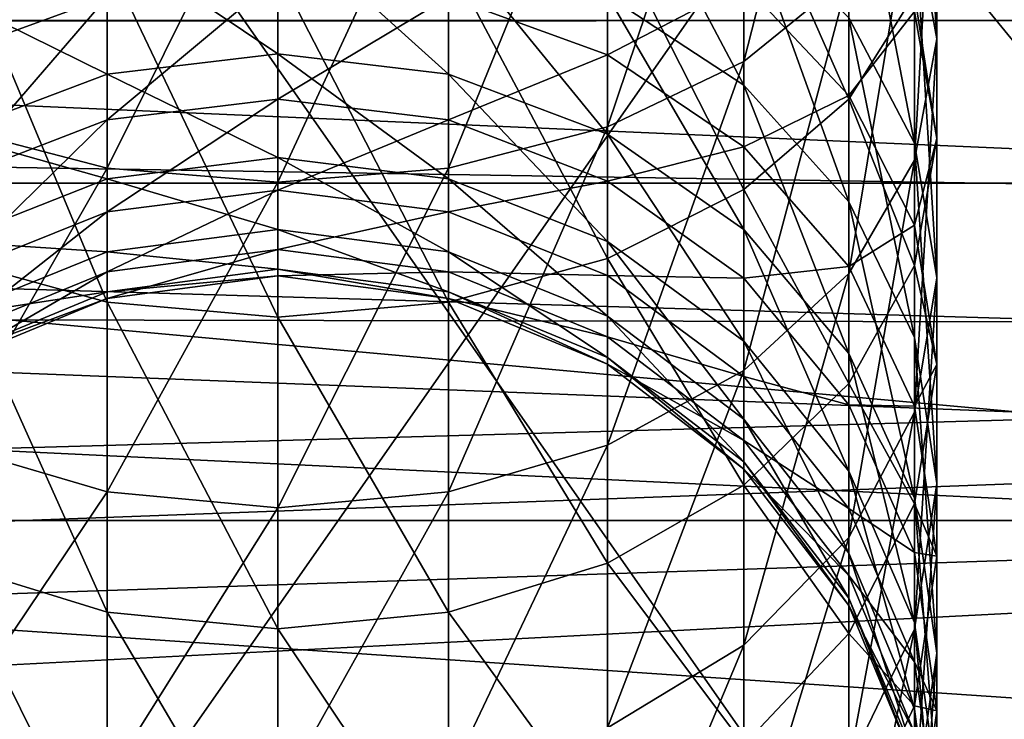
# Model space of a CAD drawing. Extents: x 0 to 200, y 18 to 95.
# Tile 343 of 491: x 154.85 to 156.94, y 41.09 to 42.57. Entities that reach past the tile are written whole.
import ezdxf

# ---------------------------------------------------------------- set-up
doc = ezdxf.new("R2010")
doc.units = 0

msp = doc.modelspace()

# ---------------------------------------------------------------- linework, layer by layer
for points in [[(98.615891, 44.638824, 36.34074), (174.799988, 47.227016, 36), (174.799988, 42.227016, 37.339745)], [(118.275154, 47.227016, 56), (117.93441, 44.638824, 55.65926), (174.799988, 42.227016, 54.660255)], [(174.799988, 47.227016, 56), (118.275154, 47.227016, 56), (174.799988, 42.227016, 54.660255)], [(164.314835, 42.807343, 57.156452), (135.799988, 45.636745, 57.894161), (135.799988, 42.567917, 57.058609)], [(145.197693, 44.810204, 34.245892), (164.181107, 42.574745, 34.958302), (135.799988, 42.567917, 34.941391)], [(98.615891, 44.638824, 36.34074), (174.799988, 42.227016, 37.339745), (99.614899, 42.227016, 37.339745)], [(174.799988, 42.227016, 54.660255), (117.93441, 44.638824, 55.65926), (116.93541, 42.227016, 54.660255)], [(165.799988, 44.457867, 36.651508), (136.799988, 43.17672, 37.131088), (165.799988, 41.916782, 37.82296)], [(136.799988, 43.17672, 54.868912), (165.799988, 44.457867, 55.348492), (165.799988, 41.916782, 54.17704)], [(159.5, 41.511246, 42.700001), (133, 43.927017, 40.284233), (133, 41.511246, 42.700001)], [(159.5, 43.927017, 40.284233), (133, 43.927017, 40.284233), (159.5, 41.511246, 42.700001)], [(159.5, 43.927017, 51.715767), (159.5, 41.511246, 49.299999), (133, 41.511246, 49.299999)], [(133, 43.927017, 51.715767), (159.5, 43.927017, 51.715767), (133, 41.511246, 49.299999)], [(156.612427, 42.6665, 51.70015), (156.612427, 43.359081, 52.191048), (156.389938, 42.485359, 51.926552)], [(156.612427, 43.359081, 52.191048), (156.389938, 43.205452, 52.436951), (156.389938, 42.485359, 51.926552)], [(154.799988, 43.327015, 39.245003), (156.799988, 40.472019, 42.099998), (154.799988, 40.472019, 42.099998)], [(154.799988, 43.327015, 39.245003), (156.799988, 43.327015, 39.245003), (156.799988, 40.472019, 42.099998)], [(156.799988, 43.327015, 52.754997), (154.799988, 43.327015, 52.754997), (154.799988, 40.472019, 49.900002)], [(156.799988, 40.472019, 49.900002), (156.799988, 43.327015, 52.754997), (154.799988, 40.472019, 49.900002)], [(156.752289, 42.79108, 50.385296), (156.752289, 43.330177, 50.870621), (156.799988, 42.533398, 50.640038)], [(156.752289, 43.330177, 50.870621), (156.799988, 43.103809, 51.153557), (156.799988, 42.533398, 50.640038)], [(156.799988, 43.327015, 52.754997), (156.799988, 40.472019, 49.900002), (156.799988, 39.432785, 50.5)], [(156.799988, 42.727016, 53.794228), (156.799988, 43.327015, 52.754997), (156.799988, 39.432785, 50.5)], [(156.799988, 43.327015, 39.245003), (156.799988, 42.727016, 38.205772), (156.799988, 40.472019, 42.099998)], [(156.389938, 42.485359, 51.926552), (156.389938, 43.205452, 52.436951), (156.099991, 42.346367, 52.100281)], [(156.389938, 43.205452, 52.436951), (156.099991, 43.087566, 52.625641), (156.099991, 42.346367, 52.100281)], [(136.799988, 43.17672, 37.131088), (136.799988, 41.970379, 37.906357), (165.799988, 41.916782, 37.82296)], [(136.799988, 41.970379, 54.093643), (136.799988, 43.17672, 54.868912), (165.799988, 41.916782, 54.17704)], [(156.799988, 42.533398, 50.640038), (156.799988, 43.103809, 51.153557), (156.752289, 42.275711, 50.894779)], [(156.799988, 43.103809, 51.153557), (156.752289, 42.877438, 51.436493), (156.752289, 42.275711, 50.894779)], [(155.037643, 43.013458, 52.744255), (154.699997, 43.087566, 52.625641), (154.699997, 42.346367, 52.100281)], [(156.099991, 42.346367, 52.100281), (156.099991, 43.087566, 52.625641), (155.762344, 42.258991, 52.209488)], [(156.099991, 43.087566, 52.625641), (155.762344, 43.013458, 52.744255), (155.762344, 42.258991, 52.209488)], [(156.389938, 42.909363, 39.75779), (156.612427, 43.074303, 39.99625), (156.612427, 42.405392, 40.518948)], [(156.612427, 43.074303, 39.99625), (156.752289, 42.62841, 40.772469), (156.612427, 42.405392, 40.518948)], [(155.037643, 43.013458, 52.744255), (154.699997, 42.346367, 52.100281), (155.037643, 42.258991, 52.209488)], [(155.399994, 42.988182, 52.78471), (155.037643, 43.013458, 52.744255), (155.037643, 42.258991, 52.209488)], [(155.762344, 42.258991, 52.209488), (155.762344, 43.013458, 52.744255), (155.399994, 42.229187, 52.246738)], [(155.762344, 43.013458, 52.744255), (155.399994, 42.988182, 52.78471), (155.399994, 42.229187, 52.246738)], [(156.612427, 42.578033, 49.632759), (156.612427, 43.031204, 50.147911), (156.752289, 42.311974, 49.84066)], [(156.612427, 43.031204, 50.147911), (156.752289, 42.79108, 50.385296), (156.752289, 42.311974, 49.84066)], [(155.399994, 42.988182, 52.78471), (155.037643, 42.258991, 52.209488), (155.399994, 42.229187, 52.246738)], [(156.099991, 42.625408, 48.801975), (156.099991, 42.981812, 49.317242), (156.389938, 42.435379, 48.917686)], [(156.099991, 42.981812, 49.317242), (156.389938, 42.806499, 49.454231), (156.389938, 42.435379, 48.917686)], [(155.037643, 42.945698, 42.965412), (154.699997, 42.831593, 42.884537), (154.699997, 42.49963, 43.415878)], [(155.037643, 42.622353, 43.482964), (155.037643, 42.945698, 42.965412), (154.699997, 42.49963, 43.415878)], [(156.099991, 42.782799, 39.57481), (156.389938, 42.909363, 39.75779), (156.389938, 42.213882, 40.301243)], [(156.389938, 42.909363, 39.75779), (156.612427, 42.405392, 40.518948), (156.389938, 42.213882, 40.301243)], [(156.752289, 42.275711, 50.894779), (156.752289, 42.877438, 51.436493), (156.612427, 42.035587, 51.13216)], [(156.752289, 42.877438, 51.436493), (156.612427, 42.6665, 51.70015), (156.612427, 42.035587, 51.13216)], [(156.799988, 42.867741, 41.044529), (156.752289, 42.591213, 41.826553), (156.799988, 42.321918, 41.584114)], [(156.752289, 42.62841, 40.772469), (156.799988, 42.867741, 41.044529), (156.799988, 42.321918, 41.584114)], [(156.099991, 42.831593, 42.884537), (155.762344, 42.622353, 43.482964), (156.099991, 42.49963, 43.415878)], [(156.389938, 42.650078, 42.755878), (156.099991, 42.831593, 42.884537), (156.099991, 42.49963, 43.415878)], [(156.612427, 42.842155, 42.052467), (156.389938, 42.650078, 42.755878), (156.612427, 42.413525, 42.588211)], [(156.752289, 42.591213, 41.826553), (156.612427, 42.842155, 42.052467), (156.612427, 42.413525, 42.588211)], [(164.18631, 42.573391, 57.046844), (164.314835, 42.807343, 57.156452), (135.799988, 42.567917, 57.058609)], [(156.389938, 42.435379, 48.917686), (156.389938, 42.806499, 49.454231), (156.612427, 42.187729, 49.068481)], [(156.389938, 42.806499, 49.454231), (156.612427, 42.578033, 49.632759), (156.612427, 42.187729, 49.068481)], [(154.699997, 42.782799, 39.57481), (155.037643, 42.703236, 39.459782), (155.037643, 41.974552, 40.029182)], [(154.699997, 42.066929, 40.134197), (154.699997, 42.782799, 39.57481), (155.037643, 41.974552, 40.029182)], [(155.037643, 42.744865, 48.729237), (155.399994, 42.78561, 48.704426), (155.399994, 42.501678, 48.170525)], [(155.399994, 42.501678, 48.170525), (155.399994, 42.78561, 48.704426), (155.762344, 42.458328, 48.190437)], [(155.399994, 42.78561, 48.704426), (155.762344, 42.744865, 48.729237), (155.762344, 42.458328, 48.190437)], [(155.762344, 42.703236, 39.459782), (156.099991, 42.782799, 39.57481), (156.099991, 42.066929, 40.134197)], [(156.099991, 42.782799, 39.57481), (156.389938, 42.213882, 40.301243), (156.099991, 42.066929, 40.134197)], [(156.752289, 42.311974, 49.84066), (156.752289, 42.79108, 50.385296), (156.799988, 42.026455, 50.063766)], [(156.752289, 42.79108, 50.385296), (156.799988, 42.533398, 50.640038), (156.799988, 42.026455, 50.063766)], [(154.699997, 42.625408, 48.801975), (155.037643, 42.744865, 48.729237), (155.037643, 42.458328, 48.190437)], [(155.037643, 42.744865, 48.729237), (155.399994, 42.501678, 48.170525), (155.037643, 42.458328, 48.190437)], [(155.762344, 42.458328, 48.190437), (155.762344, 42.744865, 48.729237), (156.099991, 42.331234, 48.248814)], [(155.762344, 42.744865, 48.729237), (156.099991, 42.625408, 48.801975), (156.099991, 42.331234, 48.248814)], [(156.799988, 40.472019, 42.099998), (156.799988, 42.727016, 38.205772), (156.799988, 39.432785, 41.5)], [(156.799988, 42.727016, 38.205772), (159.5, 39.432785, 41.5), (156.799988, 39.432785, 41.5)], [(156.799988, 42.727016, 38.205772), (159.5, 42.727016, 38.205772), (159.5, 39.432785, 41.5)], [(159.5, 42.727016, 53.794228), (156.799988, 42.727016, 53.794228), (156.799988, 39.432785, 50.5)], [(159.5, 39.432785, 50.5), (159.5, 42.727016, 53.794228), (156.799988, 39.432785, 50.5)], [(155.037643, 42.703236, 39.459782), (155.399994, 42.676102, 39.420551), (155.399994, 41.943043, 39.993366)], [(155.037643, 41.974552, 40.029182), (155.037643, 42.703236, 39.459782), (155.399994, 41.943043, 39.993366)], [(155.399994, 42.676102, 39.420551), (155.762344, 42.703236, 39.459782), (155.762344, 41.974552, 40.029182)], [(155.762344, 42.703236, 39.459782), (156.099991, 42.066929, 40.134197), (155.762344, 41.974552, 40.029182)], [(155.399994, 42.664211, 43.505844), (155.037643, 42.622353, 43.482964), (155.037643, 42.361279, 44.03455)], [(155.399994, 42.40551, 44.052418), (155.399994, 42.664211, 43.505844), (155.037643, 42.361279, 44.03455)], [(155.399994, 42.676102, 39.420551), (155.762344, 41.974552, 40.029182), (155.399994, 41.943043, 39.993366)], [(155.762344, 42.622353, 43.482964), (155.399994, 42.664211, 43.505844), (155.399994, 42.40551, 44.052418)], [(156.612427, 42.035587, 51.13216), (156.612427, 42.6665, 51.70015), (156.389938, 41.829388, 51.336006)], [(156.612427, 42.6665, 51.70015), (156.389938, 42.485359, 51.926552), (156.389938, 41.829388, 51.336006)], [(156.389938, 42.650078, 42.755878), (156.099991, 42.49963, 43.415878), (156.389938, 42.304409, 43.309166)], [(156.612427, 42.413525, 42.588211), (156.389938, 42.650078, 42.755878), (156.389938, 42.304409, 43.309166)], [(154.699997, 42.625408, 48.801975), (155.037643, 42.458328, 48.190437), (154.699997, 42.331234, 48.248814)], [(155.037643, 42.622353, 43.482964), (154.699997, 42.49963, 43.415878), (154.699997, 42.231598, 43.982166)], [(155.037643, 42.361279, 44.03455), (155.037643, 42.622353, 43.482964), (154.699997, 42.231598, 43.982166)], [(155.762344, 42.622353, 43.482964), (155.399994, 42.40551, 44.052418), (155.762344, 42.361279, 44.03455)], [(156.099991, 42.49963, 43.415878), (155.762344, 42.622353, 43.482964), (155.762344, 42.361279, 44.03455)], [(156.099991, 42.331234, 48.248814), (156.099991, 42.625408, 48.801975), (156.389938, 42.129055, 48.341682)], [(156.099991, 42.625408, 48.801975), (156.389938, 42.435379, 48.917686), (156.389938, 42.129055, 48.341682)], [(156.612427, 42.405392, 40.518948), (156.752289, 42.62841, 40.772469), (156.752289, 42.052624, 41.341679)], [(156.752289, 42.62841, 40.772469), (156.799988, 42.321918, 41.584114), (156.752289, 42.052624, 41.341679)], [(135.799988, 42.567917, 34.941391), (164.181107, 42.574745, 34.958302), (163.950699, 42.113358, 35.144104)], [(156.752289, 42.591213, 41.826553), (156.612427, 42.413525, 42.588211), (156.752289, 42.13805, 42.392956)], [(156.612427, 42.187729, 49.068481), (156.612427, 42.578033, 49.632759), (156.752289, 41.899334, 49.244091)], [(156.612427, 42.578033, 49.632759), (156.752289, 42.311974, 49.84066), (156.752289, 41.899334, 49.244091)], [(156.799988, 42.321918, 41.584114), (156.752289, 42.591213, 41.826553), (156.752289, 42.13805, 42.392956)], [(164.18631, 42.573391, 57.046844), (135.799988, 42.567917, 57.058609), (163.587418, 41.483192, 56.536057)], [(135.799988, 42.567917, 34.941391), (162.639801, 40.041397, 36.421421), (135.799988, 39.826389, 36.553799)], [(162.831177, 40.304062, 55.80167), (135.799988, 42.567917, 57.058609), (135.799988, 39.826389, 55.446201)], [(135.799988, 42.567917, 34.941391), (163.106918, 40.718281, 35.918514), (162.639801, 40.041397, 36.421421)], [(163.43602, 41.247116, 56.389023), (135.799988, 42.567917, 57.058609), (162.831177, 40.304062, 55.80167)], [(135.799988, 42.567917, 34.941391), (163.724365, 41.739147, 35.351826), (163.106918, 40.718281, 35.918514)], [(163.587418, 41.483192, 56.536057), (135.799988, 42.567917, 57.058609), (163.43602, 41.247116, 56.389023)], [(135.799988, 42.567917, 34.941391), (163.950699, 42.113358, 35.144104), (163.724365, 41.739147, 35.351826)], [(156.799988, 42.026455, 50.063766), (156.799988, 42.533398, 50.640038), (156.752289, 41.74094, 50.286873)], [(156.799988, 42.533398, 50.640038), (156.752289, 42.275711, 50.894779), (156.752289, 41.74094, 50.286873)], [(155.037643, 42.458328, 48.190437), (155.399994, 42.501678, 48.170525), (155.399994, 42.281643, 47.607269)], [(155.399994, 42.281643, 47.607269), (155.399994, 42.501678, 48.170525), (155.762344, 42.236279, 47.622013)], [(155.399994, 42.501678, 48.170525), (155.762344, 42.458328, 48.190437), (155.762344, 42.236279, 47.622013)], [(156.099991, 42.49963, 43.415878), (155.762344, 42.361279, 44.03455), (156.099991, 42.231598, 43.982166)], [(156.389938, 42.304409, 43.309166), (156.099991, 42.49963, 43.415878), (156.099991, 42.231598, 43.982166)], [(156.389938, 41.829388, 51.336006), (156.389938, 42.485359, 51.926552), (156.099991, 41.671169, 51.492424)], [(156.389938, 42.485359, 51.926552), (156.099991, 42.346367, 52.100281), (156.099991, 41.671169, 51.492424)], [(154.699997, 42.331234, 48.248814), (155.037643, 42.458328, 48.190437), (155.037643, 42.236279, 47.622013)], [(155.037643, 42.458328, 48.190437), (155.399994, 42.281643, 47.607269), (155.037643, 42.236279, 47.622013)], [(155.762344, 42.236279, 47.622013), (155.762344, 42.458328, 48.190437), (156.099991, 42.103264, 47.665245)], [(155.762344, 42.458328, 48.190437), (156.099991, 42.331234, 48.248814), (156.099991, 42.103264, 47.665245)], [(156.389938, 42.129055, 48.341682), (156.389938, 42.435379, 48.917686), (156.612427, 41.865574, 48.462711)], [(156.389938, 42.435379, 48.917686), (156.612427, 42.187729, 49.068481), (156.612427, 41.865574, 48.462711)], [(156.612427, 42.413525, 42.588211), (156.389938, 42.304409, 43.309166), (156.612427, 42.049988, 43.17009)], [(156.752289, 42.13805, 42.392956), (156.612427, 42.413525, 42.588211), (156.612427, 42.049988, 43.17009)], [(155.399994, 42.40551, 44.052418), (155.037643, 42.361279, 44.03455), (155.037643, 42.166004, 44.612717)], [(155.399994, 42.212009, 44.625328), (155.399994, 42.40551, 44.052418), (155.037643, 42.166004, 44.612717)], [(155.762344, 42.361279, 44.03455), (155.399994, 42.40551, 44.052418), (155.399994, 42.212009, 44.625328)], [(156.389938, 42.213882, 40.301243), (156.612427, 42.405392, 40.518948), (156.612427, 41.801682, 41.115765)], [(156.612427, 42.405392, 40.518948), (156.752289, 42.052624, 41.341679), (156.612427, 41.801682, 41.115765)], [(155.037643, 42.361279, 44.03455), (154.699997, 42.231598, 43.982166), (154.699997, 42.03112, 44.575745)], [(155.037643, 42.166004, 44.612717), (155.037643, 42.361279, 44.03455), (154.699997, 42.03112, 44.575745)], [(155.037643, 42.258991, 52.209488), (154.699997, 42.346367, 52.100281), (154.699997, 41.671169, 51.492424)], [(155.762344, 42.361279, 44.03455), (155.399994, 42.212009, 44.625328), (155.762344, 42.166004, 44.612717)], [(156.099991, 42.231598, 43.982166), (155.762344, 42.361279, 44.03455), (155.762344, 42.166004, 44.612717)], [(156.099991, 41.671169, 51.492424), (156.099991, 42.346367, 52.100281), (155.762344, 41.571705, 51.590748)], [(156.099991, 42.346367, 52.100281), (155.762344, 42.258991, 52.209488), (155.762344, 41.571705, 51.590748)], [(154.699997, 42.331234, 48.248814), (155.037643, 42.236279, 47.622013), (154.699997, 42.103264, 47.665245)], [(156.099991, 42.103264, 47.665245), (156.099991, 42.331234, 48.248814), (156.389938, 41.891674, 47.734013)], [(156.099991, 42.331234, 48.248814), (156.389938, 42.129055, 48.341682), (156.389938, 41.891674, 47.734013)], [(156.389938, 42.304409, 43.309166), (156.099991, 42.231598, 43.982166), (156.389938, 42.025307, 43.898838)], [(156.612427, 42.049988, 43.17009), (156.389938, 42.304409, 43.309166), (156.389938, 42.025307, 43.898838)], [(156.799988, 42.321918, 41.584114), (156.752289, 42.13805, 42.392956), (156.799988, 41.842434, 42.183422)], [(156.752289, 42.052624, 41.341679), (156.799988, 42.321918, 41.584114), (156.799988, 41.842434, 42.183422)], [(156.752289, 41.899334, 49.244091), (156.752289, 42.311974, 49.84066), (156.799988, 41.589848, 49.432541)], [(156.752289, 42.311974, 49.84066), (156.799988, 42.026455, 50.063766), (156.799988, 41.589848, 49.432541)], [(155.037643, 42.236279, 47.622013), (155.399994, 42.281643, 47.607269), (155.399994, 42.12849, 47.022278)], [(155.399994, 42.12849, 47.022278), (155.399994, 42.281643, 47.607269), (155.762344, 42.081718, 47.031658)], [(155.399994, 42.281643, 47.607269), (155.762344, 42.236279, 47.622013), (155.762344, 42.081718, 47.031658)], [(156.752289, 41.74094, 50.286873), (156.752289, 42.275711, 50.894779), (156.612427, 41.474884, 50.49477)], [(156.752289, 42.275711, 50.894779), (156.612427, 42.035587, 51.13216), (156.612427, 41.474884, 50.49477)], [(155.037643, 42.258991, 52.209488), (154.699997, 41.671169, 51.492424), (155.037643, 41.571705, 51.590748)], [(155.399994, 42.229187, 52.246738), (155.037643, 42.258991, 52.209488), (155.037643, 41.571705, 51.590748)], [(155.762344, 41.571705, 51.590748), (155.762344, 42.258991, 52.209488), (155.399994, 41.537781, 51.624287)], [(155.762344, 42.258991, 52.209488), (155.399994, 42.229187, 52.246738), (155.399994, 41.537781, 51.624287)], [(99.614899, 42.227016, 37.339745), (174.799988, 42.227016, 37.339745), (101.204079, 40.155949, 38.928932)], [(101.204079, 40.155949, 38.928932), (174.799988, 42.227016, 37.339745), (103.275146, 38.566761, 41)], [(174.799988, 42.227016, 37.339745), (174.799988, 38.566761, 41), (103.275146, 38.566761, 41)], [(116.93541, 42.227016, 54.660255), (115.346222, 40.155949, 53.071068), (174.799988, 38.566761, 51)], [(174.799988, 42.227016, 54.660255), (116.93541, 42.227016, 54.660255), (174.799988, 38.566761, 51)], [(154.699997, 42.103264, 47.665245), (155.037643, 42.236279, 47.622013), (155.037643, 42.081718, 47.031658)], [(155.037643, 42.236279, 47.622013), (155.399994, 42.12849, 47.022278), (155.037643, 42.081718, 47.031658)], [(155.399994, 42.229187, 52.246738), (155.037643, 41.571705, 51.590748), (155.399994, 41.537781, 51.624287)], [(155.762344, 42.081718, 47.031658), (155.762344, 42.236279, 47.622013), (156.099991, 41.944588, 47.059155)], [(155.762344, 42.236279, 47.622013), (156.099991, 42.103264, 47.665245), (156.099991, 41.944588, 47.059155)], [(156.099991, 42.231598, 43.982166), (155.762344, 42.166004, 44.612717), (156.099991, 42.03112, 44.575745)], [(156.099991, 42.231598, 43.982166), (156.099991, 42.03112, 44.575745), (156.389938, 42.025307, 43.898838)], [(155.399994, 42.212009, 44.625328), (155.037643, 42.166004, 44.612717), (155.037643, 42.039169, 45.209644)], [(155.399994, 42.08633, 45.216831), (155.399994, 42.212009, 44.625328), (155.037643, 42.039169, 45.209644)], [(155.762344, 42.166004, 44.612717), (155.399994, 42.212009, 44.625328), (155.399994, 42.08633, 45.216831)], [(156.099991, 42.066929, 40.134197), (156.389938, 42.213882, 40.301243), (156.389938, 41.586193, 40.921768)], [(156.389938, 42.213882, 40.301243), (156.612427, 41.801682, 41.115765), (156.389938, 41.586193, 40.921768)], [(156.612427, 41.865574, 48.462711), (156.612427, 42.187729, 49.068481), (156.752289, 41.558743, 48.603649)], [(156.612427, 42.187729, 49.068481), (156.752289, 41.899334, 49.244091), (156.752289, 41.558743, 48.603649)], [(155.037643, 42.166004, 44.612717), (154.699997, 42.03112, 44.575745), (154.699997, 41.900906, 45.18858)], [(155.037643, 42.039169, 45.209644), (155.037643, 42.166004, 44.612717), (154.699997, 41.900906, 45.18858)], [(155.762344, 42.166004, 44.612717), (155.399994, 42.08633, 45.216831), (155.762344, 42.039169, 45.209644)], [(155.762344, 42.166004, 44.612717), (155.762344, 42.039169, 45.209644), (156.099991, 42.03112, 44.575745)], [(156.752289, 42.13805, 42.392956), (156.612427, 42.049988, 43.17009), (156.752289, 41.753708, 43.008137)], [(156.799988, 41.842434, 42.183422), (156.752289, 42.13805, 42.392956), (156.752289, 41.753708, 43.008137)], [(155.037643, 42.081718, 47.031658), (155.399994, 42.12849, 47.022278), (155.399994, 42.044285, 46.423466)], [(155.399994, 42.044285, 46.423466), (155.399994, 42.12849, 47.022278), (155.762344, 41.996742, 46.427349)], [(155.399994, 42.12849, 47.022278), (155.762344, 42.081718, 47.031658), (155.762344, 41.996742, 46.427349)], [(156.389938, 41.891674, 47.734013), (156.389938, 42.129055, 48.341682), (156.612427, 41.615921, 47.823631)], [(156.389938, 42.129055, 48.341682), (156.612427, 41.865574, 48.462711), (156.612427, 41.615921, 47.823631)], [(154.699997, 42.103264, 47.665245), (155.037643, 42.081718, 47.031658), (154.699997, 41.944588, 47.059155)], [(156.099991, 41.944588, 47.059155), (156.099991, 42.103264, 47.665245), (156.389938, 41.72644, 47.10289)], [(156.099991, 42.103264, 47.665245), (156.389938, 41.891674, 47.734013), (156.389938, 41.72644, 47.10289)], [(155.037643, 42.081718, 47.031658), (155.037643, 41.996742, 46.427349), (154.699997, 41.944588, 47.059155)], [(155.399994, 42.08633, 45.216831), (155.037643, 42.039169, 45.209644), (155.037643, 41.982494, 45.817261)], [(155.399994, 42.03017, 45.818924), (155.399994, 42.08633, 45.216831), (155.037643, 41.982494, 45.817261)], [(155.037643, 42.081718, 47.031658), (155.399994, 42.044285, 46.423466), (155.037643, 41.996742, 46.427349)], [(155.762344, 42.039169, 45.209644), (155.399994, 42.08633, 45.216831), (155.399994, 42.03017, 45.818924)], [(155.762344, 41.996742, 46.427349), (155.762344, 42.081718, 47.031658), (156.099991, 41.857346, 46.43874)], [(155.762344, 42.081718, 47.031658), (156.099991, 41.944588, 47.059155), (156.099991, 41.857346, 46.43874)], [(154.699997, 42.066929, 40.134197), (155.037643, 41.974552, 40.029182), (155.037643, 41.316898, 40.679329)], [(154.699997, 41.420841, 40.772907), (154.699997, 42.066929, 40.134197), (155.037643, 41.316898, 40.679329)], [(155.762344, 41.974552, 40.029182), (156.099991, 42.066929, 40.134197), (156.099991, 41.420841, 40.772907)], [(156.099991, 42.066929, 40.134197), (156.389938, 41.586193, 40.921768), (156.099991, 41.420841, 40.772907)], [(156.612427, 41.801682, 41.115765), (156.752289, 42.052624, 41.341679), (156.752289, 41.546814, 41.973888)], [(156.752289, 42.052624, 41.341679), (156.799988, 41.842434, 42.183422), (156.752289, 41.546814, 41.973888)], [(155.037643, 42.039169, 45.209644), (154.699997, 41.900906, 45.18858), (154.699997, 41.842716, 45.812393)], [(155.037643, 41.982494, 45.817261), (155.037643, 42.039169, 45.209644), (154.699997, 41.842716, 45.812393)], [(155.399994, 42.044285, 46.423466), (155.399994, 42.03017, 45.818924), (155.037643, 41.996742, 46.427349)], [(155.037643, 41.996742, 46.427349), (155.399994, 42.03017, 45.818924), (155.037643, 41.982494, 45.817261)], [(155.399994, 42.03017, 45.818924), (155.399994, 42.044285, 46.423466), (155.762344, 41.982494, 45.817261)], [(155.399994, 42.044285, 46.423466), (155.762344, 41.996742, 46.427349), (155.762344, 41.982494, 45.817261)], [(155.762344, 42.039169, 45.209644), (155.399994, 42.03017, 45.818924), (155.762344, 41.982494, 45.817261)], [(156.099991, 42.03112, 44.575745), (155.762344, 42.039169, 45.209644), (156.099991, 41.900906, 45.18858)], [(155.762344, 42.039169, 45.209644), (155.762344, 41.982494, 45.817261), (156.099991, 41.900906, 45.18858)], [(156.389938, 42.025307, 43.898838), (156.099991, 42.03112, 44.575745), (156.389938, 41.816547, 44.51693)], [(156.099991, 42.03112, 44.575745), (156.099991, 41.900906, 45.18858), (156.389938, 41.816547, 44.51693)], [(156.612427, 42.049988, 43.17009), (156.389938, 42.025307, 43.898838), (156.612427, 41.756462, 43.790241)], [(156.612427, 41.474884, 50.49477), (156.612427, 42.035587, 51.13216), (156.389938, 41.246414, 50.673302)], [(156.612427, 42.035587, 51.13216), (156.389938, 41.829388, 51.336006), (156.389938, 41.246414, 50.673302)], [(156.612427, 42.049988, 43.17009), (156.612427, 41.756462, 43.790241), (156.752289, 41.753708, 43.008137)], [(156.389938, 42.025307, 43.898838), (156.389938, 41.816547, 44.51693), (156.612427, 41.756462, 43.790241)], [(156.799988, 41.589848, 49.432541), (156.799988, 42.026455, 50.063766), (156.752289, 41.280361, 49.620991)], [(156.799988, 42.026455, 50.063766), (156.752289, 41.74094, 50.286873), (156.752289, 41.280361, 49.620991)], [(155.037643, 41.996742, 46.427349), (155.037643, 41.982494, 45.817261), (154.699997, 41.857346, 46.43874)], [(154.699997, 41.944588, 47.059155), (155.037643, 41.996742, 46.427349), (154.699997, 41.857346, 46.43874)], [(155.762344, 41.982494, 45.817261), (155.762344, 41.996742, 46.427349), (156.099991, 41.842716, 45.812393)], [(155.762344, 41.996742, 46.427349), (156.099991, 41.857346, 46.43874), (156.099991, 41.842716, 45.812393)], [(165.799988, 41.916782, 37.82296), (136.799988, 41.970379, 37.906357), (136.799988, 40.842125, 38.631443)], [(136.799988, 41.970379, 54.093643), (165.799988, 41.916782, 54.17704), (136.799988, 40.842125, 53.368557)], [(154.699997, 41.857346, 46.43874), (155.037643, 41.982494, 45.817261), (154.699997, 41.842716, 45.812393)], [(155.037643, 41.974552, 40.029182), (155.399994, 41.943043, 39.993366), (155.399994, 41.281445, 40.647411)], [(155.037643, 41.316898, 40.679329), (155.037643, 41.974552, 40.029182), (155.399994, 41.281445, 40.647411)], [(155.399994, 41.943043, 39.993366), (155.762344, 41.974552, 40.029182), (155.762344, 41.316898, 40.679329)], [(156.099991, 41.900906, 45.18858), (155.762344, 41.982494, 45.817261), (156.099991, 41.842716, 45.812393)], [(155.762344, 41.974552, 40.029182), (156.099991, 41.420841, 40.772907), (155.762344, 41.316898, 40.679329)], [(155.399994, 41.943043, 39.993366), (155.762344, 41.316898, 40.679329), (155.399994, 41.281445, 40.647411)], [(156.099991, 41.857346, 46.43874), (156.099991, 41.944588, 47.059155), (156.389938, 41.635597, 46.456856)], [(156.099991, 41.944588, 47.059155), (156.389938, 41.72644, 47.10289), (156.389938, 41.635597, 46.456856)], [(165.799988, 41.916782, 37.82296), (136.799988, 40.842125, 38.631443), (165.799988, 39.813057, 39.667881)], [(136.799988, 40.842125, 53.368557), (165.799988, 41.916782, 54.17704), (165.799988, 39.813057, 52.332119)], [(156.389938, 41.816547, 44.51693), (156.099991, 41.900906, 45.18858), (156.389938, 41.680958, 45.155071)], [(156.099991, 41.900906, 45.18858), (156.099991, 41.842716, 45.812393), (156.389938, 41.680958, 45.155071)], [(156.389938, 41.72644, 47.10289), (156.389938, 41.891674, 47.734013), (156.612427, 41.442154, 47.159893)], [(156.389938, 41.891674, 47.734013), (156.612427, 41.615921, 47.823631), (156.612427, 41.442154, 47.159893)], [(156.752289, 41.558743, 48.603649), (156.752289, 41.899334, 49.244091), (156.799988, 41.229469, 48.754894)], [(156.752289, 41.899334, 49.244091), (156.799988, 41.589848, 49.432541), (156.799988, 41.229469, 48.754894)], [(156.612427, 41.615921, 47.823631), (156.612427, 41.865574, 48.462711), (156.752289, 41.294804, 47.927998)], [(156.612427, 41.865574, 48.462711), (156.752289, 41.558743, 48.603649), (156.752289, 41.294804, 47.927998)], [(156.099991, 41.842716, 45.812393), (156.099991, 41.857346, 46.43874), (156.389938, 41.620369, 45.804646)], [(156.099991, 41.857346, 46.43874), (156.389938, 41.635597, 46.456856), (156.389938, 41.620369, 45.804646)], [(156.389938, 41.680958, 45.155071), (156.099991, 41.842716, 45.812393), (156.389938, 41.620369, 45.804646)], [(156.799988, 41.842434, 42.183422), (156.752289, 41.753708, 43.008137), (156.799988, 41.435764, 42.834339)], [(156.752289, 41.546814, 41.973888), (156.799988, 41.842434, 42.183422), (156.799988, 41.435764, 42.834339)], [(156.389938, 41.246414, 50.673302), (156.389938, 41.829388, 51.336006), (156.099991, 41.071102, 50.810291)], [(156.389938, 41.829388, 51.336006), (156.099991, 41.671169, 51.492424), (156.099991, 41.071102, 50.810291)], [(156.612427, 41.756462, 43.790241), (156.389938, 41.816547, 44.51693), (156.612427, 41.536911, 44.440277)], [(156.389938, 41.816547, 44.51693), (156.389938, 41.680958, 45.155071), (156.612427, 41.536911, 44.440277)], [(156.389938, 41.586193, 40.921768), (156.612427, 41.801682, 41.115765), (156.612427, 41.271339, 41.778633)], [(156.612427, 41.801682, 41.115765), (156.752289, 41.546814, 41.973888), (156.612427, 41.271339, 41.778633)], [(156.752289, 41.753708, 43.008137), (156.612427, 41.756462, 43.790241), (156.752289, 41.443382, 43.66378)], [(156.612427, 41.756462, 43.790241), (156.612427, 41.536911, 44.440277), (156.752289, 41.443382, 43.66378)], [(156.752289, 41.280361, 49.620991), (156.752289, 41.74094, 50.286873), (156.612427, 40.991966, 49.796597)], [(156.752289, 41.74094, 50.286873), (156.612427, 41.474884, 50.49477), (156.612427, 40.991966, 49.796597)], [(156.752289, 41.753708, 43.008137), (156.752289, 41.443382, 43.66378), (156.799988, 41.435764, 42.834339)], [(156.389938, 41.635597, 46.456856), (156.389938, 41.72644, 47.10289), (156.612427, 41.346611, 46.480469)], [(156.389938, 41.72644, 47.10289), (156.612427, 41.442154, 47.159893), (156.612427, 41.346611, 46.480469)], [(156.612427, 41.536911, 44.440277), (156.389938, 41.680958, 45.155071), (156.612427, 41.394314, 45.111404)], [(156.389938, 41.680958, 45.155071), (156.389938, 41.620369, 45.804646), (156.612427, 41.394314, 45.111404)], [(155.037643, 41.571705, 51.590748), (154.699997, 41.671169, 51.492424), (154.699997, 41.071102, 50.810291)], [(156.099991, 41.071102, 50.810291), (156.099991, 41.671169, 51.492424), (155.762344, 40.960896, 50.896404)], [(156.099991, 41.671169, 51.492424), (155.762344, 41.571705, 51.590748), (155.762344, 40.960896, 50.896404)], [(156.389938, 41.620369, 45.804646), (156.389938, 41.635597, 46.456856), (156.612427, 41.330593, 45.794548)], [(156.389938, 41.635597, 46.456856), (156.612427, 41.346611, 46.480469), (156.612427, 41.330593, 45.794548)], [(156.612427, 41.394314, 45.111404), (156.389938, 41.620369, 45.804646), (156.612427, 41.330593, 45.794548)], [(156.612427, 41.442154, 47.159893), (156.612427, 41.615921, 47.823631), (156.752289, 41.111088, 47.226273)], [(156.612427, 41.615921, 47.823631), (156.752289, 41.294804, 47.927998), (156.752289, 41.111088, 47.226273)], [(155.037643, 41.571705, 51.590748), (154.699997, 41.071102, 50.810291), (155.037643, 40.960896, 50.896404)], [(155.399994, 41.537781, 51.624287), (155.037643, 41.571705, 51.590748), (155.037643, 40.960896, 50.896404)], [(155.762344, 40.960896, 50.896404), (155.762344, 41.571705, 51.590748), (155.399994, 40.923309, 50.925777)], [(155.762344, 41.571705, 51.590748), (155.399994, 41.537781, 51.624287), (155.399994, 40.923309, 50.925777)], [(156.099991, 41.420841, 40.772907), (156.389938, 41.586193, 40.921768), (156.389938, 41.034786, 41.610962)], [(156.389938, 41.586193, 40.921768), (156.612427, 41.271339, 41.778633), (156.389938, 41.034786, 41.610962)], [(156.799988, 41.229469, 48.754894), (156.799988, 41.589848, 49.432541), (156.752289, 40.9002, 48.906143)], [(156.799988, 41.589848, 49.432541), (156.752289, 41.280361, 49.620991), (156.752289, 40.9002, 48.906143)], [(156.752289, 41.294804, 47.927998), (156.752289, 41.558743, 48.603649), (156.799988, 40.950199, 48.039997)], [(156.752289, 41.558743, 48.603649), (156.799988, 41.229469, 48.754894), (156.799988, 40.950199, 48.039997)], [(155.399994, 41.537781, 51.624287), (155.037643, 40.960896, 50.896404), (155.399994, 40.923309, 50.925777)], [(156.612427, 41.271339, 41.778633), (156.752289, 41.546814, 41.973888), (156.752289, 41.117821, 42.660542)], [(156.752289, 41.443382, 43.66378), (156.612427, 41.536911, 44.440277), (156.752289, 41.211273, 44.351013)], [(156.612427, 41.536911, 44.440277), (156.612427, 41.394314, 45.111404), (156.752289, 41.211273, 44.351013)], [(156.752289, 41.546814, 41.973888), (156.799988, 41.435764, 42.834339), (156.752289, 41.117821, 42.660542)], [(159.5, 40.627014, 46), (133, 41.511246, 42.700001), (133, 40.627014, 46)], [(159.5, 41.511246, 49.299999), (159.5, 40.627014, 46), (133, 40.627014, 46)], [(133, 41.511246, 49.299999), (159.5, 41.511246, 49.299999), (133, 40.627014, 46)], [(159.5, 41.511246, 42.700001), (133, 41.511246, 42.700001), (159.5, 40.627014, 46)], [(156.612427, 40.991966, 49.796597), (156.612427, 41.474884, 50.49477), (156.389938, 40.744316, 49.947395)], [(156.612427, 41.474884, 50.49477), (156.389938, 41.246414, 50.673302), (156.389938, 40.744316, 49.947395)], [(156.612427, 41.346611, 46.480469), (156.612427, 41.442154, 47.159893), (156.752289, 41.010078, 46.507965)], [(156.612427, 41.442154, 47.159893), (156.752289, 41.111088, 47.226273), (156.752289, 41.010078, 46.507965)], [(156.799988, 41.435764, 42.834339), (156.752289, 41.443382, 43.66378), (156.799988, 41.107414, 43.528069)], [(156.752289, 41.443382, 43.66378), (156.752289, 41.211273, 44.351013), (156.799988, 41.107414, 43.528069)], [(156.752289, 41.117821, 42.660542), (156.799988, 41.435764, 42.834339), (156.799988, 41.107414, 43.528069)], [(154.699997, 41.420841, 40.772907), (155.037643, 41.316898, 40.679329), (155.037643, 40.739166, 41.401428)], [(154.699997, 40.853271, 41.482307), (154.699997, 41.420841, 40.772907), (155.037643, 40.739166, 41.401428)], [(155.762344, 41.316898, 40.679329), (156.099991, 41.420841, 40.772907), (156.099991, 40.853271, 41.482307)], [(156.099991, 41.420841, 40.772907), (156.389938, 41.034786, 41.610962), (156.099991, 40.853271, 41.482307)], [(156.752289, 41.211273, 44.351013), (156.612427, 41.394314, 45.111404), (156.752289, 41.060513, 45.060551)], [(156.612427, 41.394314, 45.111404), (156.612427, 41.330593, 45.794548), (156.752289, 41.060513, 45.060551)], [(156.612427, 41.330593, 45.794548), (156.612427, 41.346611, 46.480469), (156.752289, 40.993145, 45.782787)], [(156.612427, 41.346611, 46.480469), (156.752289, 41.010078, 46.507965), (156.752289, 40.993145, 45.782787)], [(156.752289, 41.060513, 45.060551), (156.612427, 41.330593, 45.794548), (156.752289, 40.993145, 45.782787)], [(155.037643, 41.316898, 40.679329), (155.399994, 41.281445, 40.647411), (155.399994, 40.700249, 41.373844)], [(155.037643, 40.739166, 41.401428), (155.037643, 41.316898, 40.679329), (155.399994, 40.700249, 41.373844)], [(155.399994, 41.281445, 40.647411), (155.762344, 41.316898, 40.679329), (155.762344, 40.739166, 41.401428)], [(155.762344, 41.316898, 40.679329), (156.099991, 40.853271, 41.482307), (155.762344, 40.739166, 41.401428)], [(155.399994, 41.281445, 40.647411), (155.762344, 40.739166, 41.401428), (155.399994, 40.700249, 41.373844)], [(156.752289, 40.9002, 48.906143), (156.752289, 41.280361, 49.620991), (156.612427, 40.593369, 49.047081)], [(156.752289, 41.280361, 49.620991), (156.612427, 40.991966, 49.796597), (156.612427, 40.593369, 49.047081)], [(156.752289, 41.111088, 47.226273), (156.752289, 41.294804, 47.927998), (156.799988, 40.755814, 47.297508)], [(156.752289, 41.294804, 47.927998), (156.799988, 40.950199, 48.039997), (156.799988, 40.755814, 47.297508)], [(156.389938, 41.034786, 41.610962), (156.612427, 41.271339, 41.778633), (156.612427, 40.821541, 42.498589)], [(156.612427, 41.271339, 41.778633), (156.752289, 41.117821, 42.660542), (156.612427, 40.821541, 42.498589)], [(156.389938, 40.744316, 49.947395), (156.389938, 41.246414, 50.673302), (156.099991, 40.554287, 50.063107)], [(156.389938, 41.246414, 50.673302), (156.099991, 41.071102, 50.810291), (156.099991, 40.554287, 50.063107)], [(156.799988, 40.950199, 48.039997), (156.799988, 41.229469, 48.754894), (156.752289, 40.605595, 48.151993)], [(156.799988, 41.229469, 48.754894), (156.752289, 40.9002, 48.906143), (156.752289, 40.605595, 48.151993)], [(156.799988, 41.107414, 43.528069), (156.752289, 41.211273, 44.351013), (156.799988, 40.861816, 44.255226)], [(156.752289, 41.211273, 44.351013), (156.752289, 41.060513, 45.060551), (156.799988, 40.861816, 44.255226)], [(156.612427, 40.821541, 42.498589), (156.752289, 41.117821, 42.660542), (156.752289, 40.771439, 43.392357)], [(156.752289, 41.117821, 42.660542), (156.799988, 41.107414, 43.528069), (156.752289, 40.771439, 43.392357)], [(156.752289, 41.010078, 46.507965), (156.752289, 41.111088, 47.226273), (156.799988, 40.648937, 46.537476)], [(156.752289, 41.111088, 47.226273), (156.799988, 40.755814, 47.297508), (156.799988, 40.648937, 46.537476)], [(156.799988, 41.107414, 43.528069), (156.799988, 40.861816, 44.255226), (156.752289, 40.771439, 43.392357)]]:
    msp.add_3dface(points)

doc.saveas('drawing.dxf')
